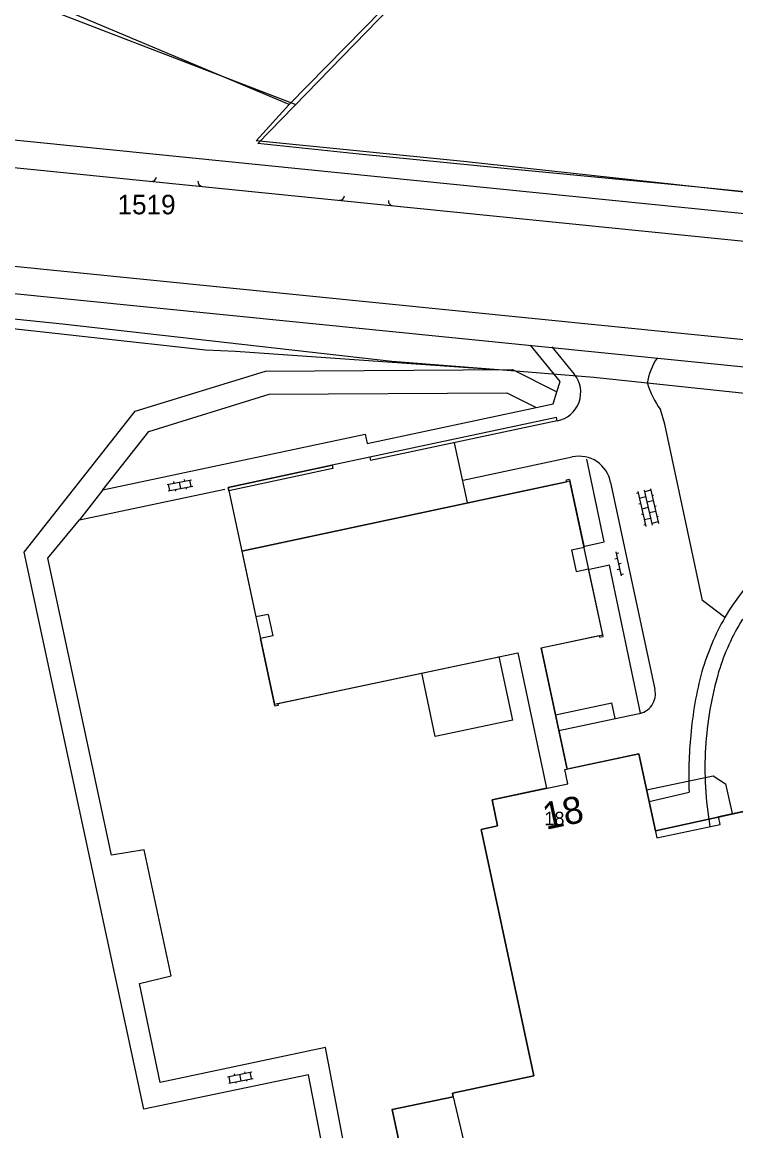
# Model space of a CAD drawing. Extents: x 148816 to 151297, y 399515 to 402500.
# Drawn here: x 150409.3 to 150475.1, y 400759.9 to 400862.2 of the extents above; entities that cross this region are included whole.
import ezdxf

# ---------------------------------------------------------------- set-up
doc = ezdxf.new("R2010")
doc.units = 0
for name, color, linetype in [('B01 Hoofdgebouw  [T] Norm', 7, 'Continuous'), ('B01 Hoofdgebouw secundair [T] Gem', 7, 'Continuous'), ('B01 hoofgebouw', 7, 'Continuous'), ('B02 Bijgebouw  [T] Norm', 7, 'Continuous'), ('G01 perceelsgrens', 7, 'Continuous'), ('S02 Open verharding  Norm', 7, 'Continuous'), ('T04 Haag heg  [D] Gem', 7, 'Continuous'), ('V00 Kant verharding algemeen  [T] Norm', 7, 'Continuous'), ('V00 Kant verharding algemeen secundair  [T] Gem', 7, 'Continuous'), ('Z01 perceelnummer', 7, 'Continuous'), ('Z02 huisnummer', 7, 'Continuous'), ('Z02 Huisnummer  [Tekst] Norm', 7, 'Continuous')]:
    doc.layers.add(name, color=color, linetype=linetype)

msp = doc.modelspace()

# ---------------------------------------------------------------- linework, layer by layer
at = {"layer": 'B01 Hoofdgebouw  [T] Norm'}
for p, q in [((150429.55, 400813.4), (150459.48, 400819.79)), ((150459.76, 400820.01), (150459.45, 400819.94)), ((150459.45, 400819.94), (150459.48, 400819.79)), ((150459.76, 400820.01), (150461.1, 400813.77)), ((150459.96, 400813.52), (150461.1, 400813.77)), ((150459.96, 400813.52), (150460.38, 400811.53)), ((150460.38, 400811.53), (150461.53, 400811.77)), ((150462.87, 400805.54), (150461.53, 400811.77)), ((150459.32, 400793.26), (150466.15, 400794.71)), ((150466.15, 400794.71), (150467.82, 400786.94)), ((150459.6, 400791.94), (150459.32, 400793.26)), ((150452.62, 400790.46), (150459.6, 400791.94)), ((150453.13, 400788.05), (150452.62, 400790.46)), ((150451.63, 400787.73), (150453.13, 400788.05)), ((150456.48, 400764.98), (150451.63, 400787.73)), ((150448.96, 400763.4), (150456.48, 400764.98)), ((150449.04, 400763.06), (150448.96, 400763.4)), ((150443.41, 400761.93), (150449.04, 400763.06)), ((150445.93, 400750), (150443.41, 400761.93))]:
    msp.add_line(p, q, dxfattribs=at)
msp.add_lwpolyline([(150467.82, 400786.94), (150473.64, 400788.19), (150473.49, 400788.91), (150480.48, 400790.42), (150483.76, 400775.12), (150485.54, 400775.51), (150485.13, 400777.4), (150497.8, 400780.08), (150500.5, 400767.4), (150487.81, 400764.73), (150487.73, 400765.1), (150482.37, 400763.97), (150487.47, 400740.1)], dxfattribs=at)
at = {"layer": 'B01 Hoofdgebouw secundair [T] Gem'}
msp.add_lwpolyline([(150466.87, 400791.38), (150473.01, 400792.68), (150474.15, 400791.93), (150474.75, 400789.18)], dxfattribs=at)
at = {"layer": 'B01 hoofgebouw'}
for points in [[(150428.29, 400819.28), (150437.89, 400821.33), (150437.95, 400821.02), (150428.36, 400818.96), (150428.29, 400819.28)], [(150498.84, 400775.21), (150497.79, 400780.09), (150485.12, 400777.39), (150485.53, 400775.47), (150483.75, 400775.09), (150480.48, 400790.4), (150467.68, 400787.59), (150466.15, 400794.71), (150459.54, 400793.3), (150457.16, 400804.49), (150462.83, 400805.69), (150459.79, 400819.86), (150429.55, 400813.4), (150432.56, 400799.28), (150454.99, 400804.03), (150457.64, 400791.52), (150452.62, 400790.46), (150453.13, 400788.05), (150451.63, 400787.73), (150456.48, 400764.98), (150448.96, 400763.4), (150449.04, 400763.06), (150443.41, 400761.87), (150447.04, 400744.81)], [(150451.93, 400745.85), (150447.04, 400744.81), (150443.41, 400761.87), (150449.04, 400763.06), (150448.96, 400763.4), (150456.48, 400764.98), (150451.63, 400787.73), (150453.13, 400788.05), (150452.62, 400790.46), (150459.6, 400791.94), (150459.32, 400793.26), (150466.15, 400794.71), (150467.68, 400787.59), (150480.48, 400790.4), (150483.75, 400775.09), (150485.53, 400775.47), (150485.12, 400777.39), (150497.79, 400780.09), (150498.84, 400775.21)], [(150449.04, 400763.06), (150451.83, 400751.22), (150468.26, 400754.72), (150472.84, 400733.26), (150478.54, 400734.27)]]:
    msp.add_lwpolyline(points, dxfattribs=at)
at = {"layer": 'B02 Bijgebouw  [T] Norm'}
for p, q in [((150458.56, 400825.73), (150441.35, 400822.07)), ((150458.63, 400825.42), (150458.56, 400825.73)), ((150458.63, 400825.42), (150441.42, 400821.76)), ((150441.35, 400822.07), (150441.42, 400821.76)), ((150437.89, 400821.33), (150428.29, 400819.28)), ((150437.95, 400821.02), (150428.36, 400818.96)), ((150437.89, 400821.33), (150437.95, 400821.02)), ((150428.29, 400819.28), (150430.84, 400807.33)), ((150431.99, 400807.57), (150430.84, 400807.33)), ((150431.99, 400807.57), (150432.42, 400805.58)), ((150432.42, 400805.58), (150431.27, 400805.33)), ((150432.6, 400799.13), (150431.27, 400805.33)), ((150457.16, 400804.49), (150462.51, 400805.62)), ((150462.51, 400805.62), (150462.54, 400805.47)), ((150462.54, 400805.47), (150462.87, 400805.54)), ((150457.16, 400804.49), (150459.54, 400793.3)), ((150432.89, 400799.35), (150454.99, 400804.03)), ((150454.99, 400804.03), (150457.64, 400791.52)), ((150432.6, 400799.13), (150432.92, 400799.2)), ((150432.92, 400799.2), (150432.89, 400799.35))]:
    msp.add_line(p, q, dxfattribs=at)
at = {"layer": 'G01 perceelsgrens'}
for points in [[(150433.91, 400854.6), (150477, 400898.52), (150491.46, 400913.24)], [(150433.91, 400854.6), (150409.58, 400864.88), (150414.95, 400870.32), (150374.15, 400900.87)], [(150556.46, 400844.8), (150554.35, 400844.59), (150549.45, 400843.8), (150536.94, 400843.42), (150512.95, 400843.31), (150498.42, 400844.25), (150479.51, 400846.11), (150449.99, 400849.34), (150430.86, 400851.25), (150433.91, 400854.6)], [(150455.17, 400829.97), (150443.37, 400830.91), (150413, 400834.35), (150383.13, 400837.43), (150381.97, 400826.72)], [(150477.37, 400827.78), (150462.01, 400829.43), (150455.17, 400829.97)]]:
    msp.add_lwpolyline(points, dxfattribs=at)
at = {"layer": 'S02 Open verharding  Norm'}
for p, q in [((150422.66, 400819.55), (150424.91, 400819.99)), ((150422.77, 400818.96), (150425.03, 400819.41)), ((150422.92, 400818.99), (150422.8, 400819.58)), ((150423.26, 400819.82), (150423.29, 400819.67)), ((150423.78, 400819.77), (150423.9, 400819.18)), ((150424.24, 400820.01), (150424.27, 400819.87)), ((150424.88, 400819.38), (150424.76, 400819.96)), ((150423.41, 400819.08), (150423.44, 400818.94)), ((150424.39, 400819.28), (150424.42, 400819.13)), ((150466.09, 400818.75), (150465.94, 400818.71)), ((150466.06, 400818.89), (150466.8, 400815.68)), ((150466.79, 400818.4), (150466.2, 400818.26)), ((150466.64, 400819.03), (150467.38, 400815.81)), ((150467.26, 400819.02), (150466.67, 400818.88)), ((150467.22, 400819.16), (150467.97, 400815.95)), ((150467.37, 400818.53), (150467.52, 400818.56)), ((150466.31, 400817.77), (150466.17, 400817.74)), ((150467.01, 400817.42), (150466.43, 400817.29)), ((150467.48, 400818.04), (150466.9, 400817.91)), ((150467.6, 400817.56), (150467.74, 400817.59)), ((150466.54, 400816.8), (150466.39, 400816.77)), ((150466.65, 400816.31), (150467.24, 400816.45)), ((150467.71, 400817.07), (150467.12, 400816.93)), ((150467.82, 400816.58), (150467.97, 400816.62)), ((150466.77, 400815.82), (150466.62, 400815.79)), ((150467.93, 400816.1), (150467.35, 400815.96)), ((150464.05, 400813.33), (150464.53, 400811.13)), ((150464.08, 400813.21), (150464.32, 400813.26)), ((150464.18, 400812.72), (150463.94, 400812.66)), ((150464.29, 400812.23), (150464.53, 400812.28)), ((150464.4, 400811.74), (150464.15, 400811.69)), ((150464.5, 400811.25), (150464.75, 400811.3)), ((150428.22, 400764.91), (150430.48, 400765.35)), ((150429.81, 400765.37), (150429.84, 400765.23)), ((150430.45, 400764.74), (150430.33, 400765.32)), ((150428.34, 400764.32), (150430.59, 400764.76)), ((150428.48, 400764.35), (150428.37, 400764.93)), ((150428.83, 400765.18), (150428.86, 400765.03)), ((150428.97, 400764.44), (150429, 400764.3)), ((150429.35, 400765.13), (150429.46, 400764.54)), ((150429.95, 400764.64), (150429.98, 400764.49))]:
    msp.add_line(p, q, dxfattribs=at)
at = {"layer": 'T04 Haag heg  [D] Gem'}
msp.add_line((150441.35, 400822.07), (150437.89, 400821.33), dxfattribs=at)
for points in [[(150425.71, 400991.11), (150418.16, 400984.6), (150407.19, 400974.99), (150399.62, 400968.35), (150398.31, 400963.21), (150398.26, 400957.2), (150397.35, 400951.07), (150374.63, 400900.47), (150414.83, 400869.81), (150409.51, 400864.24), (150434.52, 400854.6)], [(150500, 400844.14), (150482.46, 400845.92), (150468.84, 400847.25), (150453.74, 400848.72), (150440.37, 400850.03), (150431.04, 400851.02), (150500, 400921.96)], [(150383.31, 400836.5), (150405.08, 400834.31), (150426.21, 400831.97), (150428.96, 400831.85), (150453.06, 400830.16)], [(150449.14, 400823.39), (150450.33, 400817.9)]]:
    msp.add_lwpolyline(points, dxfattribs=at)
at = {"layer": 'V00 Kant verharding algemeen  [T] Norm'}
for p, q in [((150496.48, 400842.46), (150362.87, 400855.9)), ((150363.66, 400853.3), (150500, 400839.58)), ((150359.98, 400844.58), (150493.29, 400831.19)), ((150360.63, 400842), (150492.96, 400828.69)), ((150454.53, 400797.8), (150453.28, 400803.67)), ((150447.39, 400796.29), (150446.14, 400802.16)), ((150458.48, 400798.3), (150463.68, 400799.4)), ((150463.98, 400797.95), (150463.68, 400799.4)), ((150458.79, 400796.85), (150466.04, 400798.39)), ((150454.53, 400797.8), (150447.39, 400796.29)), ((150467.1, 400790.3), (150470.79, 400791.16))]:
    msp.add_line(p, q, dxfattribs=at)
for points in [[(150458.6, 400828.1), (150458.89, 400829.05), (150456.16, 400832.4)], [(150458.12, 400832.26), (150460.2, 400829.73)], [(150409.49, 400813.32), (150419.71, 400826.31), (150431.74, 400830.02), (150454.51, 400830.17), (150458.6, 400828.1)], [(150416.74, 400819.05), (150420.99, 400824.45), (150432.07, 400827.88), (150454, 400828.02), (150456.7, 400826.65)], [(150416.74, 400819.05), (150440.93, 400824.18), (150441.11, 400823.33), (150456.7, 400826.65)], [(150474.08, 400807.28), (150472.04, 400808.84), (150468.56, 400825.12), (150468.14, 400826.47)], [(150449.96, 400819.94), (150460.02, 400822.09)], [(150461.17, 400813.85), (150462.97, 400814.25), (150461.37, 400821.89)], [(150463.55, 400819.74), (150467.63, 400800.68)], [(150411.65, 400812.75), (150414.57, 400816.3), (150427.99, 400819.12)], [(150438.22, 400752.06), (150435.69, 400765.07), (150420.5, 400761.92), (150409.49, 400813.32)], [(150440.12, 400752.58), (150437.28, 400767.6), (150422.02, 400764.37), (150420.11, 400773.5), (150423.04, 400774.21), (150420.54, 400785.83), (150417.54, 400785.35), (150411.65, 400812.75)], [(150466.32, 400798.44), (150463.44, 400812.1), (150461.62, 400811.72)]]:
    msp.add_lwpolyline(points, dxfattribs=at)
for centre, radius, start, end in [((150421.22, 400847.96), 0.45, 263.6878, 353.6878), ((150425.95, 400847.5), 0.45, 173.6878, 263.6878), ((150438.57, 400846.22), 0.45, 264.2516, 354.2516), ((150443.51, 400845.72), 0.45, 174.2516, 264.2516), ((150472.51, 400828.08), 5.63, 146.1537, 171.8426), ((150458.12, 400828.05), 2.68, 281.078, 38.9942), ((150475.83, 400831.78), 9.35, 198.0744, 214.6564), ((150460.64, 400819.2), 2.96, 10.484, 102.0758), ((150498.48, 400792.54), 28.51, 127.1823, 148.8702), ((150494.94, 400795.51), 23.95, 150.5641, 163.5605), ((150493.7, 400796.06), 21.12, 148.451, 162.9266), ((150504.53, 400793.57), 33.71, 165.0181, 175.1247), ((150503.95, 400793.39), 31.7, 163.7496, 176.6066), ((150465.82, 400800.24), 1.87, 276.8047, 13.6004), ((150507.63, 400792.72), 36.87, 174.2133, 182.4205), ((150504.24, 400793.44), 31.99, 176.721, 189.7962)]:
    msp.add_arc(centre, radius, start, end, dxfattribs=at)
at = {"layer": 'V00 Kant verharding algemeen secundair  [T] Gem'}
msp.add_line((150416.74, 400819.05), (150414.57, 400816.3), dxfattribs=at)
msp.add_lwpolyline([(150456.7, 400826.65), (150458.27, 400826.98), (150458.6, 400828.1)], dxfattribs=at)

# ---------------------------------------------------------------- texts
at = {"layer": 'Z01 perceelnummer'}
msp.add_text('1519', height=1.8, dxfattribs=at).set_placement((150418.09, 400844.48))
at = {"layer": 'Z02 huisnummer'}
msp.add_text('18', height=2.5, rotation=12.0067, dxfattribs=at).set_placement((150457.59, 400787.68))
at = {"layer": 'Z02 Huisnummer  [Tekst] Norm'}
msp.add_text('18', height=1.25, dxfattribs=at).set_placement((150457.44, 400788.11))

doc.saveas('drawing.dxf')
